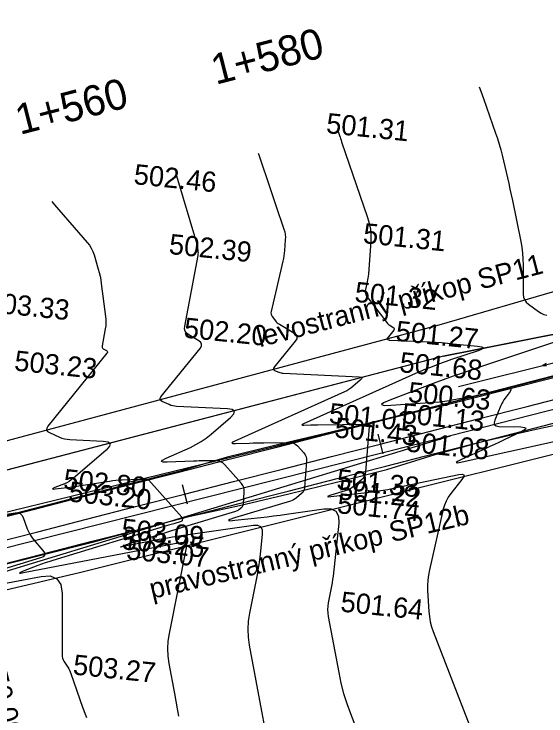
# Model space of a CAD drawing. Extents: x -636600 to -628587, y -1090963 to -1085869.
# Drawn here: x -629289.6 to -629237, y -1088591 to -1088521.5 of the extents above; entities that cross this region are included whole.
import ezdxf

# ---------------------------------------------------------------- set-up
doc = ezdxf.new("R2010")
doc.units = 0
for name, color, linetype in [('01_PARCELY_NÁVRH_PC', 7, 'Continuous'), ('40', 7, 'Continuous'), ('42', 7, 'Continuous'), ('60', 7, 'Continuous'), ('Ex_Major Contours', 7, 'Continuous'), ('Ex_Minor Contours', 7, 'Continuous'), ('HEKTOMETRY20', 7, 'Continuous'), ('koty_vše', 7, 'Continuous'), ('POLOMERY', 7, 'Continuous'), ('popis', 7, 'Continuous'), ('situace_osa', 7, 'Continuous'), ('situace_těleso', 7, 'Continuous'), ('situace_vozovka', 7, 'Continuous')]:
    doc.layers.add(name, color=color, linetype=linetype)

msp = doc.modelspace()

# ---------------------------------------------------------------- linework, layer by layer
at = {"layer": '01_PARCELY_NÁVRH_PC'}
for points in [[(-629055.129, -1088521.456), (-629116.118, -1088523.665), (-629152.065, -1088534.732), (-629167.588, -1088540.466), (-629217.303, -1088549.415), (-629247.159, -1088555.344), (-629319.582, -1088574.238), (-629360.855, -1088581.033)], [(-629355.6, -1088590.405), (-629317.22, -1088584.783), (-629283.032, -1088576.719), (-629204.364, -1088557.066), (-629188.23, -1088554.741), (-629174.917, -1088551.117), (-629172.764, -1088549.647), (-629153.932, -1088546.323), (-629145.941, -1088543.771), (-629126.407, -1088536.183), (-629114.152, -1088533.369), (-629103.251, -1088532.065), (-629052.7, -1088529.864)]]:
    msp.add_lwpolyline(points, dxfattribs=at)
at = {"layer": '40'}
for p, q in [((-629247.558, -1088560.329), (-629205.293, -1088549.535)), ((-629203.646, -1088552.306), (-629246.455, -1088563.216)), ((-629247.558, -1088560.329), (-629317.966, -1088577.509)), ((-629246.455, -1088563.216), (-629316.298, -1088580.866))]:
    msp.add_line(p, q, dxfattribs=at)
at = {"layer": '42'}
for p, q in [((-629247.597, -1088552.244), (-629219.157, -1088543.938)), ((-629320.711, -1088571.811), (-629247.597, -1088552.244))]:
    msp.add_line(p, q, dxfattribs=at)
at = {"layer": '60'}
for p, q in [((-629208.08, -1088548.969), (-629245.669, -1088558.371)), ((-629247.159, -1088555.344), (-629217.303, -1088549.415)), ((-629247.159, -1088555.344), (-629319.582, -1088574.238)), ((-629317.22, -1088584.783), (-629246.455, -1088563.216))]:
    msp.add_line(p, q, dxfattribs=at)
at = {"layer": 'Ex_Major Contours'}
msp.add_lwpolyline([(-629263.599, -1088598.611), (-629266.342, -1088583.964), (-629266.453, -1088583.165), (-629266.487, -1088582.367), (-629266.444, -1088581.57), (-629266.325, -1088580.773), (-629265.573, -1088576.985), (-629265.479, -1088576.487), (-629265.397, -1088575.988), (-629265.326, -1088575.486), (-629265.267, -1088574.983), (-629265.05, -1088572.968), (-629265.065, -1088572.536), (-629265.219, -1088572.248), (-629265.512, -1088572.104), (-629265.945, -1088572.104), (-629272.638, -1088573.061), (-629273.302, -1088573.16), (-629273.964, -1088573.268), (-629274.625, -1088573.383), (-629275.285, -1088573.507), (-629278.985, -1088574.223), (-629279.081, -1088574.239), (-629279.115, -1088574.237), (-629279.087, -1088574.217), (-629278.997, -1088574.179), (-629278.515, -1088573.992), (-629278.393, -1088573.946), (-629278.272, -1088573.903), (-629278.149, -1088573.862), (-629278.025, -1088573.823), (-629275.157, -1088572.95), (-629274.637, -1088572.792), (-629274.118, -1088572.634), (-629273.598, -1088572.477), (-629273.078, -1088572.32), (-629267.709, -1088570.701), (-629267.623, -1088570.671), (-629267.542, -1088570.633), (-629267.466, -1088570.586), (-629267.394, -1088570.532), (-629267.114, -1088570.297), (-629267.052, -1088570.234), (-629267.005, -1088570.164), (-629266.975, -1088570.085), (-629266.96, -1088569.998), (-629266.866, -1088568.777), (-629266.87, -1088568.551), (-629266.918, -1088568.339), (-629267.008, -1088568.142), (-629267.142, -1088567.959), (-629268.803, -1088566.094), (-629268.995, -1088565.917), (-629269.209, -1088565.791), (-629269.447, -1088565.717), (-629269.707, -1088565.695), (-629270.793, -1088565.708), (-629271.065, -1088565.712), (-629271.336, -1088565.718), (-629271.608, -1088565.726), (-629271.879, -1088565.736), (-629274.505, -1088565.837), (-629274.907, -1088565.828), (-629275.056, -1088565.76), (-629274.953, -1088565.632), (-629274.597, -1088565.445), (-629272.2, -1088564.371), (-629271.651, -1088564.101), (-629271.127, -1088563.793), (-629270.626, -1088563.448), (-629270.15, -1088563.066), (-629268.238, -1088561.414), (-629267.901, -1088561.053), (-629267.84, -1088560.786), (-629268.053, -1088560.615), (-629268.541, -1088560.539), (-629273.565, -1088560.313), (-629273.755, -1088560.295), (-629273.94, -1088560.261), (-629274.122, -1088560.209), (-629274.3, -1088560.139), (-629275.002, -1088559.828), (-629275.141, -1088559.741), (-629275.205, -1088559.636), (-629275.196, -1088559.514), (-629275.112, -1088559.373), (-629271.239, -1088554.57), (-629271.112, -1088554.356), (-629271.092, -1088554.16), (-629271.179, -1088553.984), (-629271.373, -1088553.828), (-629272.362, -1088553.239), (-629272.572, -1088553.075), (-629272.707, -1088552.877), (-629272.767, -1088552.645), (-629272.751, -1088552.379), (-629271.435, -1088545.352), (-629271.42, -1088545.251), (-629271.413, -1088545.151), (-629271.414, -1088545.05), (-629271.424, -1088544.949), (-629271.477, -1088544.545), (-629271.492, -1088544.445), (-629271.511, -1088544.345), (-629271.534, -1088544.246), (-629271.561, -1088544.148), (-629273.527, -1088537.499), (-629273.544, -1088537.45)], dxfattribs=at)
at = {"layer": 'Ex_Minor Contours'}
for points in [[(-629243.627, -1088528.65), (-629243.469, -1088529.086), (-629243.202, -1088529.834), (-629241.997, -1088533.247), (-629241.813, -1088533.79), (-629241.645, -1088534.337), (-629241.491, -1088534.888), (-629241.353, -1088535.444), (-629240.829, -1088537.676), (-629240.7, -1088538.235), (-629240.575, -1088538.794), (-629240.454, -1088539.355), (-629240.338, -1088539.916), (-629239.512, -1088543.967), (-629239.409, -1088544.543), (-629239.334, -1088545.122), (-629239.288, -1088545.704), (-629239.271, -1088546.289), (-629239.254, -1088549.184), (-629239.221, -1088549.479), (-629239.126, -1088549.742), (-629238.968, -1088549.974), (-629238.748, -1088550.174), (-629237.745, -1088550.909), (-629237.487, -1088551.074), (-629237.214, -1088551.2), (-629236.927, -1088551.289)], [(-629257.645, -1088532.877), (-629257.447, -1088533.472), (-629257.394, -1088533.633), (-629257.34, -1088533.793), (-629257.285, -1088533.953), (-629257.231, -1088534.113), (-629254.666, -1088541.592), (-629254.498, -1088542.172), (-629254.391, -1088542.759), (-629254.343, -1088543.355), (-629254.355, -1088543.958), (-629254.582, -1088547.213), (-629254.599, -1088547.406), (-629254.624, -1088547.599), (-629254.657, -1088547.79), (-629254.698, -1088547.98), (-629254.876, -1088548.737), (-629254.9, -1088548.922), (-629254.884, -1088549.098), (-629254.828, -1088549.266), (-629254.73, -1088549.425), (-629252.769, -1088552.019), (-629252.705, -1088552.096), (-629252.634, -1088552.166), (-629252.557, -1088552.229), (-629252.473, -1088552.284), (-629252.124, -1088552.491), (-629252.056, -1088552.546), (-629252.026, -1088552.608), (-629252.033, -1088552.677), (-629252.077, -1088552.752), (-629252.742, -1088553.577), (-629252.758, -1088553.603), (-629252.759, -1088553.626), (-629252.747, -1088553.645), (-629252.721, -1088553.662), (-629252.59, -1088553.72), (-629252.557, -1088553.733), (-629252.523, -1088553.743), (-629252.488, -1088553.749), (-629252.453, -1088553.752), (-629248.524, -1088553.93), (-629247.938, -1088553.96), (-629247.353, -1088553.999), (-629246.768, -1088554.046), (-629246.184, -1088554.101), (-629243.788, -1088554.343), (-629243.37, -1088554.414), (-629243.222, -1088554.515), (-629243.344, -1088554.646), (-629243.737, -1088554.807), (-629246.349, -1088555.678), (-629246.626, -1088555.772), (-629246.902, -1088555.869), (-629247.177, -1088555.968), (-629247.451, -1088556.071), (-629248.546, -1088556.486), (-629248.819, -1088556.592), (-629249.09, -1088556.702), (-629249.359, -1088556.816), (-629249.627, -1088556.934), (-629261.013, -1088562.039), (-629261.13, -1088562.1), (-629261.164, -1088562.142), (-629261.115, -1088562.164), (-629260.983, -1088562.167), (-629260.288, -1088562.14), (-629260.114, -1088562.134), (-629259.941, -1088562.129), (-629259.767, -1088562.125), (-629259.593, -1088562.123), (-629254.722, -1088562.063), (-629254.694, -1088562.065), (-629254.669, -1088562.073), (-629254.646, -1088562.086), (-629254.626, -1088562.105), (-629254.55, -1088562.191), (-629254.533, -1088562.213), (-629254.522, -1088562.237), (-629254.516, -1088562.263), (-629254.516, -1088562.291), (-629254.859, -1088566.783), (-629254.899, -1088567.018), (-629254.982, -1088567.23), (-629255.107, -1088567.421), (-629255.274, -1088567.59), (-629256.029, -1088568.222), (-629256.223, -1088568.369), (-629256.43, -1088568.494), (-629256.648, -1088568.598), (-629256.877, -1088568.68), (-629258.318, -1088569.114), (-629258.555, -1088569.193), (-629258.63, -1088569.24), (-629258.543, -1088569.253), (-629258.293, -1088569.232), (-629254.747, -1088568.838), (-629254.047, -1088568.752), (-629253.35, -1088568.648), (-629252.655, -1088568.527), (-629251.964, -1088568.389), (-629245.648, -1088567.045), (-629245.303, -1088567.008), (-629245.135, -1088567.08), (-629245.144, -1088567.263), (-629245.331, -1088567.556), (-629246.429, -1088568.947), (-629246.681, -1088569.305), (-629246.89, -1088569.685), (-629247.055, -1088570.085), (-629247.176, -1088570.506), (-629248.55, -1088576.506), (-629248.647, -1088577.012), (-629248.709, -1088577.521), (-629248.733, -1088578.034), (-629248.722, -1088578.549), (-629248.603, -1088580.616), (-629248.554, -1088581.128), (-629248.465, -1088581.632), (-629248.337, -1088582.127), (-629248.17, -1088582.614), (-629242.789, -1088596.508)], [(-629265.489, -1088535.242), (-629265.463, -1088535.312), (-629265.266, -1088535.884), (-629264.45, -1088538.341), (-629264.286, -1088538.836), (-629264.12, -1088539.33), (-629263.952, -1088539.823), (-629263.784, -1088540.317), (-629262.943, -1088542.768), (-629262.869, -1088543.023), (-629262.822, -1088543.282), (-629262.801, -1088543.545), (-629262.806, -1088543.81), (-629262.881, -1088544.881), (-629262.905, -1088545.147), (-629262.939, -1088545.413), (-629262.985, -1088545.676), (-629263.041, -1088545.938), (-629264.214, -1088550.921), (-629264.231, -1088551.049), (-629264.22, -1088551.172), (-629264.181, -1088551.288), (-629264.113, -1088551.398), (-629263.788, -1088551.828), (-629263.702, -1088551.931), (-629263.608, -1088552.024), (-629263.505, -1088552.108), (-629263.394, -1088552.181), (-629261.967, -1088553.03), (-629261.75, -1088553.205), (-629261.653, -1088553.401), (-629261.676, -1088553.619), (-629261.818, -1088553.859), (-629263.927, -1088556.475), (-629263.977, -1088556.558), (-629263.982, -1088556.631), (-629263.944, -1088556.693), (-629263.862, -1088556.745), (-629263.445, -1088556.93), (-629263.339, -1088556.971), (-629263.232, -1088557.002), (-629263.121, -1088557.022), (-629263.009, -1088557.032), (-629255.503, -1088557.371), (-629255.313, -1088557.401), (-629255.23, -1088557.468), (-629255.254, -1088557.572), (-629255.385, -1088557.713), (-629256.124, -1088558.351), (-629256.314, -1088558.503), (-629256.513, -1088558.641), (-629256.722, -1088558.763), (-629256.94, -1088558.87), (-629267.805, -1088563.742), (-629268.041, -1088563.866), (-629268.11, -1088563.951), (-629268.011, -1088563.996), (-629267.744, -1088564.002), (-629266.34, -1088563.948), (-629265.989, -1088563.936), (-629265.638, -1088563.925), (-629265.287, -1088563.918), (-629264.936, -1088563.912), (-629262.381, -1088563.881), (-629262.157, -1088563.9), (-629261.953, -1088563.964), (-629261.768, -1088564.072), (-629261.603, -1088564.224), (-629260.982, -1088564.922), (-629260.848, -1088565.104), (-629260.758, -1088565.301), (-629260.711, -1088565.512), (-629260.707, -1088565.738), (-629260.91, -1088568.391), (-629260.937, -1088568.551), (-629260.994, -1088568.697), (-629261.079, -1088568.828), (-629261.194, -1088568.943), (-629261.711, -1088569.377), (-629261.845, -1088569.477), (-629261.986, -1088569.563), (-629262.136, -1088569.634), (-629262.293, -1088569.691), (-629267.839, -1088571.362), (-629268.297, -1088571.516), (-629268.442, -1088571.605), (-629268.274, -1088571.63), (-629267.792, -1088571.591), (-629265.238, -1088571.308), (-629264.6, -1088571.234), (-629263.962, -1088571.156), (-629263.326, -1088571.072), (-629262.689, -1088570.984), (-629258.997, -1088570.456), (-629258.284, -1088570.456), (-629257.8, -1088570.694), (-629257.546, -1088571.169), (-629257.521, -1088571.881), (-629258.084, -1088577.113), (-629258.124, -1088577.449), (-629258.171, -1088577.784), (-629258.226, -1088578.117), (-629258.288, -1088578.45), (-629258.552, -1088579.778), (-629258.602, -1088580.11), (-629258.62, -1088580.442), (-629258.605, -1088580.774), (-629258.559, -1088581.107), (-629257.516, -1088586.679), (-629257.298, -1088587.712), (-629257.033, -1088588.731), (-629256.721, -1088589.738), (-629256.362, -1088590.73), (-629253.375, -1088598.436)], [(-629285.896, -1088540.036), (-629285.654, -1088540.336), (-629282.412, -1088544.073), (-629282.191, -1088544.356), (-629282.004, -1088544.658), (-629281.851, -1088544.979), (-629281.731, -1088545.318), (-629281.319, -1088546.71), (-629281.223, -1088547.06), (-629281.141, -1088547.412), (-629281.073, -1088547.768), (-629281.019, -1088548.126), (-629280.589, -1088551.399), (-629280.561, -1088551.712), (-629280.557, -1088552.024), (-629280.578, -1088552.336), (-629280.623, -1088552.647), (-629280.939, -1088554.33), (-629280.944, -1088554.415), (-629280.925, -1088554.489), (-629280.882, -1088554.552), (-629280.815, -1088554.604), (-629280.499, -1088554.792), (-629280.437, -1088554.842), (-629280.41, -1088554.898), (-629280.416, -1088554.96), (-629280.457, -1088555.028), (-629286.297, -1088562.271), (-629286.415, -1088562.469), (-629286.428, -1088562.641), (-629286.337, -1088562.789), (-629286.142, -1088562.911), (-629285.155, -1088563.349), (-629284.905, -1088563.447), (-629284.649, -1088563.52), (-629284.388, -1088563.568), (-629284.121, -1088563.593), (-629280.839, -1088563.741), (-629280.342, -1088563.818), (-629280.125, -1088563.992), (-629280.188, -1088564.264), (-629280.53, -1088564.632), (-629283.783, -1088567.441), (-629283.984, -1088567.601), (-629284.197, -1088567.743), (-629284.421, -1088567.866), (-629284.656, -1088567.971), (-629285.619, -1088568.353), (-629285.798, -1088568.433), (-629285.852, -1088568.482), (-629285.781, -1088568.499), (-629285.586, -1088568.485), (-629284.38, -1088568.347), (-629284.093, -1088568.313), (-629283.807, -1088568.275), (-629283.521, -1088568.235), (-629283.236, -1088568.191), (-629280.199, -1088567.706), (-629279.885, -1088567.661), (-629279.57, -1088567.625), (-629279.254, -1088567.599), (-629278.937, -1088567.582), (-629277.189, -1088567.514), (-629277.112, -1088567.512), (-629277.034, -1088567.509), (-629276.957, -1088567.508), (-629276.879, -1088567.506), (-629276.569, -1088567.503), (-629276.494, -1088567.509), (-629276.427, -1088567.53), (-629276.365, -1088567.566), (-629276.31, -1088567.617), (-629273.038, -1088571.294), (-629273.017, -1088571.322), (-629273.003, -1088571.352), (-629272.996, -1088571.384), (-629272.996, -1088571.419), (-629273.01, -1088571.605), (-629273.012, -1088571.618), (-629273.017, -1088571.63), (-629273.024, -1088571.641), (-629273.033, -1088571.651), (-629273.076, -1088571.686), (-629273.087, -1088571.695), (-629273.099, -1088571.702), (-629273.111, -1088571.708), (-629273.124, -1088571.712), (-629273.851, -1088571.931), (-629273.976, -1088571.969), (-629274.102, -1088572.007), (-629274.227, -1088572.045), (-629274.353, -1088572.083), (-629285.824, -1088575.575), (-629286.195, -1088575.692), (-629286.563, -1088575.815), (-629286.928, -1088575.945), (-629287.292, -1088576.082), (-629288.741, -1088576.643), (-629289.01, -1088576.756), (-629289.093, -1088576.816), (-629288.991, -1088576.823), (-629288.702, -1088576.776), (-629273.924, -1088573.913), (-629273.786, -1088573.887), (-629273.649, -1088573.863), (-629273.51, -1088573.841), (-629273.372, -1088573.82), (-629272.664, -1088573.719), (-629272.611, -1088573.719), (-629272.575, -1088573.737), (-629272.556, -1088573.772), (-629272.554, -1088573.825), (-629272.581, -1088574.073), (-629272.588, -1088574.134), (-629272.597, -1088574.196), (-629272.607, -1088574.257), (-629272.618, -1088574.318), (-629274.303, -1088582.807), (-629274.415, -1088583.549), (-629274.455, -1088584.292), (-629274.423, -1088585.036), (-629274.32, -1088585.779), (-629273.762, -1088588.755), (-629273.628, -1088589.5), (-629273.504, -1088590.247), (-629273.391, -1088590.995)], [(-629231.91, -1088552.541), (-629244.181, -1088556.633), (-629245.186, -1088556.974), (-629246.187, -1088557.325), (-629247.184, -1088557.686), (-629248.178, -1088558.057), (-629252.474, -1088559.688), (-629253.087, -1088559.955), (-629253.273, -1088560.128), (-629253.032, -1088560.207), (-629252.363, -1088560.192), (-629248.019, -1088559.887), (-629247.543, -1088559.847), (-629247.07, -1088559.792), (-629246.599, -1088559.724), (-629246.129, -1088559.642), (-629244.066, -1088559.251), (-629243.691, -1088559.179), (-629243.317, -1088559.105), (-629242.943, -1088559.03), (-629242.569, -1088558.952), (-629240.736, -1088558.568), (-629240.573, -1088558.552), (-629240.491, -1088558.589), (-629240.49, -1088558.679), (-629240.571, -1088558.821), (-629241.057, -1088559.498), (-629241.174, -1088559.67), (-629241.28, -1088559.848), (-629241.376, -1088560.031), (-629241.463, -1088560.22), (-629242.078, -1088561.67), (-629242.15, -1088561.939), (-629242.106, -1088562.133), (-629241.947, -1088562.253), (-629241.673, -1088562.298), (-629239.489, -1088562.351), (-629239.128, -1088562.387), (-629238.991, -1088562.471), (-629239.081, -1088562.604), (-629239.396, -1088562.785), (-629241.225, -1088563.663), (-629241.673, -1088563.876), (-629242.122, -1088564.088), (-629242.572, -1088564.297), (-629243.023, -1088564.503), (-629245.369, -1088565.571), (-629245.77, -1088565.771), (-629245.891, -1088565.877), (-629245.731, -1088565.889), (-629245.29, -1088565.807), (-629231.14, -1088562.671)], [(-629237.006, -1088556.07), (-629237.341, -1088556.268), (-629236.952, -1088556.275)], [(-629292.549, -1088571.328), (-629289.548, -1088570.849), (-629289.278, -1088570.843), (-629289.055, -1088570.919), (-629288.881, -1088571.076), (-629288.755, -1088571.315), (-629288.346, -1088572.436), (-629288.232, -1088572.709), (-629288.096, -1088572.97), (-629287.938, -1088573.217), (-629287.757, -1088573.451), (-629286.799, -1088574.585), (-629286.645, -1088574.829), (-629286.63, -1088575.032), (-629286.753, -1088575.195), (-629287.015, -1088575.316), (-629293.623, -1088577.328)], [(-629291.545, -1088578.005), (-629286.971, -1088577.142), (-629286.066, -1088577.103), (-629285.419, -1088577.376), (-629285.031, -1088577.961), (-629284.901, -1088578.857), (-629284.898, -1088584.907), (-629284.886, -1088585.08), (-629284.85, -1088585.245), (-629284.79, -1088585.403), (-629284.706, -1088585.554), (-629284.324, -1088586.144), (-629284.233, -1088586.293), (-629284.152, -1088586.448), (-629284.08, -1088586.607), (-629284.018, -1088586.771), (-629282.869, -1088590.096), (-629282.746, -1088590.44), (-629282.615, -1088590.782), (-629282.477, -1088591.12)]]:
    msp.add_lwpolyline(points, dxfattribs=at)
at = {"layer": 'HEKTOMETRY20'}
for points in [[(-629253.653, -1088563.072), (-629253.157, -1088565.009)], [(-629273.028, -1088568.033), (-629272.532, -1088569.97)]]:
    msp.add_lwpolyline(points, dxfattribs=at)
at = {"layer": 'situace_osa'}
msp.add_lwpolyline([(-629292.155, -1088573.962), (-629287.311, -1088572.722), (-629282.468, -1088571.482), (-629277.624, -1088570.242), (-629272.78, -1088569.001), (-629267.936, -1088567.761), (-629263.093, -1088566.521), (-629258.249, -1088565.281), (-629253.405, -1088564.04), (-629248.562, -1088562.8), (-629243.718, -1088561.56), (-629238.874, -1088560.319), (-629234.03, -1088559.079)], dxfattribs=at)
at = {"layer": 'situace_těleso'}
for points in [[(-629234.597, -1088556.867), (-629239.44, -1088558.107), (-629244.284, -1088559.35), (-629249.122, -1088560.61), (-629253.969, -1088561.837), (-629258.832, -1088563.004), (-629263.703, -1088564.137), (-629268.557, -1088565.337), (-629273.358, -1088566.746), (-629278.204, -1088567.977), (-629283.042, -1088569.238), (-629287.881, -1088570.499), (-629292.721, -1088571.751)], [(-629291.578, -1088576.215), (-629286.733, -1088574.981), (-629281.889, -1088573.742), (-629277.062, -1088572.438), (-629272.22, -1088571.19), (-629267.334, -1088570.115), (-629262.469, -1088568.958), (-629257.61, -1088567.775), (-629252.76, -1088566.561), (-629247.979, -1088565.076), (-629243.159, -1088563.74), (-629238.285, -1088562.621), (-629233.393, -1088561.569)]]:
    msp.add_lwpolyline(points, dxfattribs=at)
at = {"layer": 'situace_vozovka'}
for points in [[(-629292.713, -1088571.783), (-629287.869, -1088570.542), (-629283.026, -1088569.302), (-629278.182, -1088568.062), (-629273.338, -1088566.822), (-629268.495, -1088565.581), (-629263.651, -1088564.341), (-629258.807, -1088563.101), (-629253.963, -1088561.861), (-629249.12, -1088560.62), (-629244.276, -1088559.38), (-629239.432, -1088558.14), (-629234.588, -1088556.9)], [(-629291.597, -1088576.142), (-629286.753, -1088574.902), (-629281.91, -1088573.662), (-629277.066, -1088572.421), (-629272.222, -1088571.181), (-629267.378, -1088569.941), (-629262.535, -1088568.7), (-629257.691, -1088567.46), (-629252.847, -1088566.22), (-629248.003, -1088564.98), (-629243.16, -1088563.739), (-629238.316, -1088562.499), (-629233.472, -1088561.259)]]:
    msp.add_lwpolyline(points, dxfattribs=at)

# ---------------------------------------------------------------- texts
at = {"layer": 'HEKTOMETRY20'}
for s, p in [('1+580', (-629269.694, -1088528.469)), ('1+560', (-629289.069, -1088533.43))]:
    msp.add_text(s, height=3, rotation=14.36236, dxfattribs=at).set_placement(p)
at = {"layer": 'koty_vše'}
for s, p in [('501.31', (-629258.824, -1088533.235)), ('502.46', (-629277.863, -1088538.288)), ('501.31', (-629255.171, -1088544.133)), ('502.39', (-629274.381, -1088545.208)), ('501.32', (-629256.002, -1088549.948)), ('503.33', (-629292.409, -1088550.947)), ('502.20', (-629272.903, -1088553.491)), ('501.27', (-629251.943, -1088553.81)), ('503.23', (-629289.684, -1088556.754)), ('501.68', (-629251.561, -1088556.905)), ('500.63', (-629250.72, -1088559.866)), ('501.01', (-629258.554, -1088561.951)), ('501.13', (-629251.34, -1088561.954)), ('501.43', (-629257.996, -1088563.375)), ('501.08', (-629250.888, -1088564.774)), ('502.80', (-629284.827, -1088568.487)), ('501.38', (-629257.794, -1088568.492)), ('503.20', (-629284.31, -1088569.726)), ('501.22', (-629257.637, -1088569.513)), ('501.74', (-629257.736, -1088570.88)), ('503.09', (-629279.103, -1088573.394)), ('502.25', (-629279.037, -1088574.456)), ('503.07', (-629278.601, -1088575.445)), ('501.64', (-629257.399, -1088580.625)), ('503.27', (-629283.871, -1088586.859))]:
    msp.add_text(s, height=2, rotation=354.17266, dxfattribs=at).set_placement(p)
at = {"layer": 'POLOMERY'}
msp.add_text('-250,00', height=2, rotation=284.36236, dxfattribs=at).set_placement((-629292.92, -1088584.481))
at = {"layer": 'popis'}
for s, rotation, p in [('levostranný příkop SP11', 14.65035, (-629265.337, -1088554.464)), ('pravostranný příkop SP12b', 13.31884, (-629275.992, -1088579.387))]:
    msp.add_text(s, height=2, rotation=rotation, dxfattribs=at).set_placement(p)

doc.saveas('drawing.dxf')
